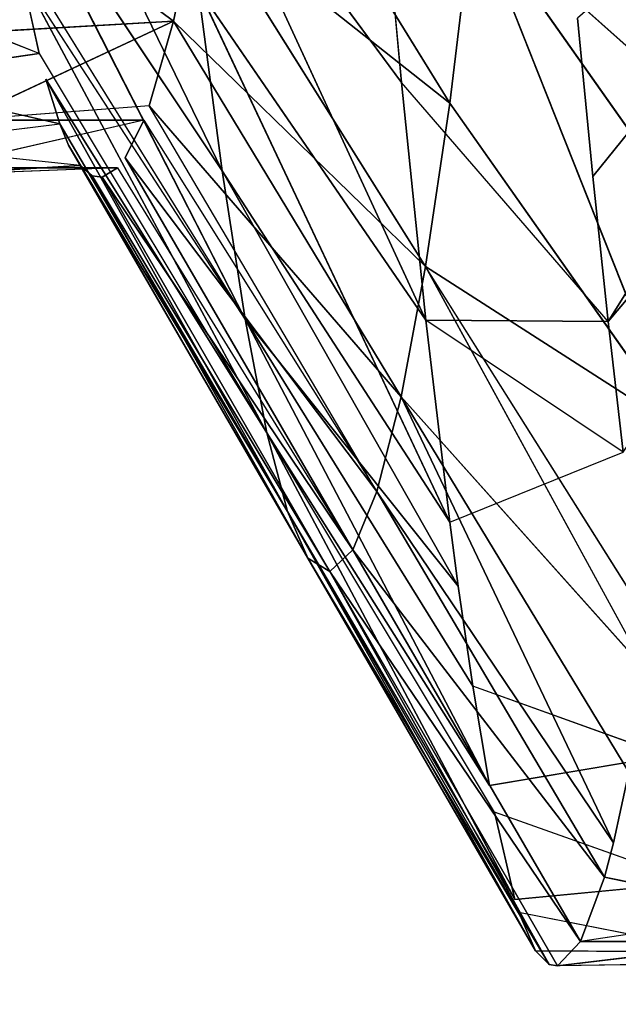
# Model space of a CAD drawing. Extents: x 0 to 40, y 0 to 81.9.
# Tile 426 of 623: x 31.878 to 32.166, y 72.911 to 73.384. Entities that reach past the tile are written whole.
import ezdxf

# ---------------------------------------------------------------- set-up
doc = ezdxf.new("R2010")
doc.units = 0
doc.header["$LTSCALE"] = 25.4
doc.layers.get('0').update_dxf_attribs({"color": 13, "linetype": 'CONTINUOUS'})

# ---------------------------------------------------------------- blocks, each defined once
blk = doc.blocks.new('ICE-TUBE-LED-S-8118_STL')
at = {"color": 0}
for p, q in [((73.68684, -9.78122, 46.42875), (73.72441, -9.68541, 46.54404)), ((73.67448, -9.69692, 46.38251), (73.65298, -9.79105, 46.28341)), ((73.68684, -9.78122, 46.42875), (73.67448, -9.69692, 46.38251)), ((73.63304, -9.80094, 46.13521), (73.64267, -9.70775, 46.21985)), ((73.64267, -9.70775, 46.21985), (73.65298, -9.79105, 46.28341)), ((73.6318, -9.81879, 45.88001), (73.62807, -9.71915, 46.05196)), ((73.63304, -9.80094, 46.13521), (73.62807, -9.71915, 46.05196)), ((73.65477, -9.83147, 45.70703), (73.6318, -9.73129, 45.88001)), ((73.6318, -9.81879, 45.88001), (73.6318, -9.73129, 45.88001)), ((73.70225, -9.84573, 45.52026), (73.65477, -9.74397, 45.70703)), ((73.70225, -9.84573, 45.52026), (73.65477, -9.74397, 45.70703)), ((73.66164, -9.83403, 45.67288), (73.65477, -9.74397, 45.70703)), ((73.65477, -9.83147, 45.70703), (73.65477, -9.74397, 45.70703)), ((73.87959, -9.74794, 46.85402), (73.63035, -9.86907, 46.80063)), ((73.87959, -9.74794, 46.85402), (73.63035, -9.86907, 46.80063)), ((73.70225, -9.84573, 45.52026), (73.69721, -9.75698, 45.53626)), ((73.70225, -9.84573, 45.52026), (73.69721, -9.75698, 45.53626)), ((73.55911, -9.8801, 46.64229), (73.7929, -9.76068, 46.70226)), ((73.55911, -9.8801, 46.64229), (73.7929, -9.76068, 46.70226)), ((73.63035, -9.86907, 46.80063), (73.7929, -9.76068, 46.70226)), ((73.63035, -9.86907, 46.80063), (73.7929, -9.76068, 46.70226)), ((73.50459, -9.8906, 46.48045), (73.72441, -9.77291, 46.54404)), ((73.50459, -9.8906, 46.48045), (73.72441, -9.77291, 46.54404)), ((73.7355, -9.77073, 46.57318), (73.55911, -9.8801, 46.64229)), ((73.55911, -9.8801, 46.64229), (73.72441, -9.77291, 46.54404)), ((73.68684, -9.78122, 46.42875), (73.72441, -9.77291, 46.54404)), ((73.70225, -9.84573, 45.52026), (73.75864, -9.77007, 45.37096)), ((73.70225, -9.84573, 45.52026), (73.75864, -9.77007, 45.37096)), ((73.68684, -9.78122, 46.42875), (73.50459, -9.8906, 46.48045)), ((73.67448, -9.78442, 46.38251), (73.46665, -9.90042, 46.31758)), ((73.67448, -9.78442, 46.38251), (73.46665, -9.90042, 46.31758)), ((73.67448, -9.78442, 46.38251), (73.50459, -9.8906, 46.48045)), ((73.65298, -9.79105, 46.28341), (73.67448, -9.78442, 46.38251)), ((73.65298, -9.79105, 46.28341), (73.46665, -9.90042, 46.31758)), ((73.65298, -9.79105, 46.28341), (73.46665, -9.90042, 46.31758)), ((73.64267, -9.79525, 46.21985), (73.65298, -9.79105, 46.28341)), ((73.4443, -9.91032, 46.15151), (73.64267, -9.79525, 46.21985)), ((73.4443, -9.91032, 46.15151), (73.64267, -9.79525, 46.21985)), ((73.46665, -9.90042, 46.31758), (73.64267, -9.79525, 46.21985)), ((73.46665, -9.90042, 46.31758), (73.64267, -9.79525, 46.21985)), ((73.63304, -9.80094, 46.13521), (73.64267, -9.79525, 46.21985)), ((73.63304, -9.80094, 46.13521), (73.4443, -9.91032, 46.15151)), ((73.63304, -9.80094, 46.13521), (73.4443, -9.91032, 46.15151)), ((73.62807, -9.80665, 46.05196), (73.63304, -9.80094, 46.13521)), ((73.43787, -9.92086, 45.98057), (73.62807, -9.80665, 46.05196)), ((73.43787, -9.92086, 45.98057), (73.62807, -9.80665, 46.05196)), ((73.4443, -9.91032, 46.15151), (73.62807, -9.80665, 46.05196)), ((73.4443, -9.91032, 46.15151), (73.62807, -9.80665, 46.05196)), ((73.6273, -9.81149, 45.98266), (73.62807, -9.80665, 46.05196)), ((73.6273, -9.81149, 45.98266), (73.43787, -9.92086, 45.98057)), ((73.6273, -9.81149, 45.98266), (73.43787, -9.92086, 45.98057)), ((73.6273, -9.81149, 45.98266), (73.44837, -9.93194, 45.80703)), ((73.6273, -9.81149, 45.98266), (73.44837, -9.93194, 45.80703)), ((73.6318, -9.81879, 45.88001), (73.6273, -9.81149, 45.98266)), ((73.6318, -9.81879, 45.88001), (73.44837, -9.93194, 45.80703)), ((73.63667, -9.82257, 45.8278), (73.44837, -9.93194, 45.80703)), ((73.63667, -9.82257, 45.8278), (73.47635, -9.94341, 45.63344)), ((73.63667, -9.82257, 45.8278), (73.47635, -9.94341, 45.63344)), ((73.65477, -9.83147, 45.70703), (73.63667, -9.82257, 45.8278)), ((73.65477, -9.83147, 45.70703), (73.47635, -9.94341, 45.63344)), ((73.47635, -9.94341, 45.63344), (73.66164, -9.83403, 45.67288)), ((73.66164, -9.83403, 45.67288), (73.52185, -9.9551, 45.46242)), ((73.66164, -9.83403, 45.67288), (73.52185, -9.9551, 45.46242)), ((73.70225, -9.84573, 45.52026), (73.66164, -9.83403, 45.67288)), ((73.70225, -9.84573, 45.52026), (73.66164, -9.83403, 45.67288)), ((73.70225, -9.84573, 45.52026), (73.52185, -9.9551, 45.46242)), ((73.70225, -9.84573, 45.52026), (73.52185, -9.9551, 45.46242)), ((73.82106, -9.84595, 47.09668), (73.55866, -9.967, 47.05547)), ((73.82106, -9.84595, 47.09668), (73.55866, -9.967, 47.05547)), ((73.58439, -9.96684, 45.2966), (73.70225, -9.84573, 45.52026)), ((73.58439, -9.96684, 45.2966), (73.70225, -9.84573, 45.52026)), ((73.67286, -9.95532, 47.21468), (73.82106, -9.84595, 47.09668)), ((73.67286, -9.95532, 47.21468), (73.82106, -9.84595, 47.09668)), ((73.75864, -9.85757, 45.37096), (73.70225, -9.84573, 45.52026)), ((73.75864, -9.85757, 45.37096), (73.70225, -9.84573, 45.52026)), ((73.71796, -9.85763, 46.95293), (73.46163, -9.97844, 46.88678)), ((73.71796, -9.85763, 46.95293), (73.46163, -9.97844, 46.88678)), ((73.71796, -9.85763, 46.95293), (73.55866, -9.967, 47.05547)), ((73.71796, -9.85763, 46.95293), (73.55866, -9.967, 47.05547)), ((73.58439, -9.96684, 45.2966), (73.75864, -9.85757, 45.37096)), ((73.58439, -9.96684, 45.2966), (73.75864, -9.85757, 45.37096)), ((73.63035, -9.86907, 46.80063), (73.71796, -9.85763, 46.95293)), ((73.63035, -9.86907, 46.80063), (73.71796, -9.85763, 46.95293)), ((73.66296, -9.97845, 45.13848), (73.75864, -9.85757, 45.37096)), ((73.66296, -9.97845, 45.13848), (73.75864, -9.85757, 45.37096)), ((73.63035, -9.86907, 46.80063), (73.43077, -9.98251, 46.82357)), ((73.63035, -9.86907, 46.80063), (73.43077, -9.98251, 46.82357)), ((73.63035, -9.86907, 46.80063), (73.46163, -9.97844, 46.88678)), ((73.63035, -9.86907, 46.80063), (73.46163, -9.97844, 46.88678)), ((73.55911, -9.8801, 46.64229), (73.63035, -9.86907, 46.80063)), ((73.55911, -9.8801, 46.64229), (73.63035, -9.86907, 46.80063)), ((73.66296, -9.97845, 45.13848), (73.83783, -9.8705, 45.21422)), ((73.66296, -9.97845, 45.13848), (73.83783, -9.8705, 45.21422)), ((73.33509, -9.99752, 46.57521), (73.55911, -9.8801, 46.64229)), ((73.33509, -9.99752, 46.57521), (73.55911, -9.8801, 46.64229)), ((73.55911, -9.8801, 46.64229), (73.38272, -9.98948, 46.7114)), ((73.55911, -9.8801, 46.64229), (73.38272, -9.98948, 46.7114)), ((73.55911, -9.8801, 46.64229), (73.43077, -9.98251, 46.82357)), ((73.55911, -9.8801, 46.64229), (73.43077, -9.98251, 46.82357)), ((73.55911, -9.8801, 46.64229), (73.50459, -9.8906, 46.48045)), ((73.55911, -9.8801, 46.64229), (73.50459, -9.8906, 46.48045)), ((73.50459, -9.8906, 46.48045), (73.28031, -10.0098, 46.35175)), ((73.50459, -9.8906, 46.48045), (73.28031, -10.0098, 46.35175)), ((73.32234, -9.99997, 46.53214), (73.50459, -9.8906, 46.48045)), ((73.33509, -9.99752, 46.57521), (73.50459, -9.8906, 46.48045)), ((73.46665, -9.90042, 46.31758), (73.50459, -9.8906, 46.48045)), ((73.46665, -9.90042, 46.31758), (73.50459, -9.8906, 46.48045)), ((73.46665, -9.90042, 46.31758), (73.27412, -10.01169, 46.31614)), ((73.46665, -9.90042, 46.31758), (73.28031, -10.0098, 46.35175)), ((73.4443, -9.91032, 46.15151), (73.46665, -9.90042, 46.31758)), ((73.4443, -9.91032, 46.15151), (73.46665, -9.90042, 46.31758)), ((73.24899, -10.02614, 46.05119), (73.4443, -9.91032, 46.15151)), ((73.24899, -10.02614, 46.05119), (73.4443, -9.91032, 46.15151)), ((73.4443, -9.91032, 46.15151), (73.25556, -10.01969, 46.16782)), ((73.4443, -9.91032, 46.15151), (73.25556, -10.01969, 46.16782)), ((73.4443, -9.91032, 46.15151), (73.43787, -9.92086, 45.98057)), ((73.4443, -9.91032, 46.15151), (73.43787, -9.92086, 45.98057)), ((73.24844, -10.03024, 45.97848), (73.43787, -9.92086, 45.98057)), ((73.24844, -10.03024, 45.97848), (73.43787, -9.92086, 45.98057)), ((73.24899, -10.02614, 46.05119), (73.43787, -9.92086, 45.98057)), ((73.24899, -10.02614, 46.05119), (73.43787, -9.92086, 45.98057)), ((73.43787, -9.92086, 45.98057), (73.26007, -10.04132, 45.78627)), ((73.43787, -9.92086, 45.98057), (73.26007, -10.04132, 45.78627)), ((73.44837, -9.93194, 45.80703), (73.43787, -9.92086, 45.98057)), ((73.44837, -9.93194, 45.80703), (73.43787, -9.92086, 45.98057)), ((73.44837, -9.93194, 45.80703), (73.26007, -10.04132, 45.78627)), ((73.44837, -9.93194, 45.80703), (73.26007, -10.04132, 45.78627)), ((73.44837, -9.93194, 45.80703), (73.29106, -10.05278, 45.59399)), ((73.44837, -9.93194, 45.80703), (73.29106, -10.05278, 45.59399)), ((73.47635, -9.94341, 45.63344), (73.44837, -9.93194, 45.80703)), ((73.47635, -9.94341, 45.63344), (73.44837, -9.93194, 45.80703)), ((73.47635, -9.94341, 45.63344), (73.29106, -10.05278, 45.59399)), ((73.47635, -9.94341, 45.63344), (73.29106, -10.05278, 45.59399)), ((73.47635, -9.94341, 45.63344), (73.30747, -10.0571, 45.52337)), ((73.47635, -9.94341, 45.63344), (73.30747, -10.0571, 45.52337)), ((73.52185, -9.9551, 45.46242), (73.47635, -9.94341, 45.63344)), ((73.52185, -9.9551, 45.46242), (73.47635, -9.94341, 45.63344)), ((73.71851, -9.95104, 47.26991), (73.67286, -9.95532, 47.21468)), ((73.52185, -9.9551, 45.46242), (73.30747, -10.0571, 45.52337)), ((73.52185, -9.9551, 45.46242), (73.30747, -10.0571, 45.52337)), ((73.52185, -9.9551, 45.46242), (73.34145, -10.06448, 45.40457)), ((73.52185, -9.9551, 45.46242), (73.34145, -10.06448, 45.40457)), ((73.38998, -10.07301, 45.27034), (73.52185, -9.9551, 45.46242)), ((73.38998, -10.07301, 45.27034), (73.52185, -9.9551, 45.46242)), ((73.52185, -9.9551, 45.46242), (73.58439, -9.96684, 45.2966)), ((73.52185, -9.9551, 45.46242), (73.58439, -9.96684, 45.2966)), ((73.55808, -10.05457, 47.05457), (73.67286, -9.95532, 47.21468)), ((73.67286, -9.95532, 47.21468), (73.55866, -9.967, 47.05547)), ((73.67286, -9.95532, 47.21468), (73.55866, -9.967, 47.05547)), ((73.38998, -10.07301, 45.27034), (73.58439, -9.96684, 45.2966)), ((73.41072, -10.07622, 45.22091), (73.58439, -9.96684, 45.2966)), ((73.55866, -9.967, 47.05547), (73.46163, -9.97844, 46.88678)), ((73.55866, -9.967, 47.05547), (73.46163, -9.97844, 46.88678)), ((73.49521, -10.06178, 46.94968), (73.55866, -9.967, 47.05547)), ((73.58439, -9.96684, 45.2966), (73.50619, -10.08883, 45.03089)), ((73.58439, -9.96684, 45.2966), (73.50619, -10.08883, 45.03089)), ((73.55808, -10.05457, 47.05457), (73.55866, -9.967, 47.05547)), ((73.66296, -9.97845, 45.13848), (73.58439, -9.96684, 45.2966)), ((73.66296, -9.97845, 45.13848), (73.58439, -9.96684, 45.2966)), ((73.46163, -9.97844, 46.88678), (73.43077, -9.98251, 46.82357)), ((73.46163, -9.97844, 46.88678), (73.49521, -10.06178, 46.94968)), ((73.66296, -9.97845, 45.13848), (73.50619, -10.08883, 45.03089)), ((73.66296, -9.97845, 45.13848), (73.50619, -10.08883, 45.03089)), ((73.7561, -9.98977, 44.99027), (73.66296, -9.97845, 45.13848)), ((73.7561, -9.98977, 44.99027), (73.66296, -9.97845, 45.13848)), ((73.43077, -9.98251, 46.82357), (73.38272, -9.98948, 46.7114)), ((73.38272, -9.98948, 46.7114), (73.33509, -9.99752, 46.57521)), ((73.38272, -9.98948, 46.7114), (73.33509, -9.99752, 46.57521)), ((73.34937, -10.08245, 46.61955), (73.38272, -9.98948, 46.7114)), ((73.7561, -9.98977, 44.99027), (73.50619, -10.08883, 45.03089)), ((73.7561, -9.98977, 44.99027), (73.50619, -10.08883, 45.03089)), ((73.7561, -9.98977, 44.99027), (73.60091, -10.09914, 44.88162)), ((73.7561, -9.98977, 44.99027), (73.60091, -10.09914, 44.88162)), ((73.65391, -10.10426, 44.80951), (73.7561, -9.98977, 44.99027)), ((73.65391, -10.10426, 44.80951), (73.7561, -9.98977, 44.99027)), ((73.32234, -9.99997, 46.53214), (73.28031, -10.0098, 46.35175)), ((73.32234, -9.99997, 46.53214), (73.28031, -10.0098, 46.35175)), ((73.28844, -10.09509, 46.3935), (73.32234, -9.99997, 46.53214)), ((73.34937, -10.08245, 46.61955), (73.33509, -9.99752, 46.57521)), ((73.28844, -10.09509, 46.3935), (73.28031, -10.0098, 46.35175)), ((73.2552, -10.10742, 46.16356), (73.27412, -10.01169, 46.31614)), ((73.27412, -10.01169, 46.31614), (73.25556, -10.01969, 46.16782)), ((73.27412, -10.01169, 46.31614), (73.25556, -10.01969, 46.16782)), ((73.25556, -10.01969, 46.16782), (73.24899, -10.02614, 46.05119)), ((73.2552, -10.10742, 46.16356), (73.25556, -10.01969, 46.16782)), ((73.24899, -10.02614, 46.05119), (73.24844, -10.03024, 45.97848)), ((73.26019, -10.12887, 45.78527), (73.24844, -10.03024, 45.97848)), ((73.24844, -10.03024, 45.97848), (73.26007, -10.04132, 45.78627)), ((73.26019, -10.12887, 45.78527), (73.24844, -10.03024, 45.97848)), ((73.24976, -10.12076, 45.9254), (73.24844, -10.03024, 45.97848)), ((73.24844, -10.03024, 45.97848), (73.26007, -10.04132, 45.78627)), ((73.27411, -10.13487, 45.68393), (73.26007, -10.04132, 45.78627)), ((73.26007, -10.04132, 45.78627), (73.29106, -10.05278, 45.59399)), ((73.26019, -10.12887, 45.78527), (73.26007, -10.04132, 45.78627)), ((73.26007, -10.04132, 45.78627), (73.29106, -10.05278, 45.59399)), ((73.62772, -10.04726, 47.15573), (73.70378, -10.0399, 47.25253)), ((73.55808, -10.05457, 47.05457), (73.62772, -10.04726, 47.15573)), ((73.62772, -10.04726, 47.15573), (73.90348, -10.26976, 46.88982)), ((73.62772, -10.04726, 47.15573), (73.90348, -10.26976, 46.88982)), ((73.27411, -10.13487, 45.68393), (73.29106, -10.05278, 45.59399)), ((73.29106, -10.05278, 45.59399), (73.30747, -10.0571, 45.52337)), ((73.30747, -10.0571, 45.52337), (73.34145, -10.06448, 45.40457)), ((73.49521, -10.06178, 46.94968), (73.55808, -10.05457, 47.05457)), ((73.82613, -10.28053, 46.76516), (73.55808, -10.05457, 47.05457)), ((73.82613, -10.28053, 46.76516), (73.55808, -10.05457, 47.05457)), ((73.90348, -10.26976, 46.88982), (73.55808, -10.05457, 47.05457)), ((73.90348, -10.26976, 46.88982), (73.55808, -10.05457, 47.05457))]:
    blk.add_line(p, q, dxfattribs=at)
mesh = blk.add_polyface(dxfattribs=at)
corners = [(81.99833, 18.65613, 0), (32.39832, 18.53461, 0), (32.39832, 18.65613, 0), (33.41051, 17.76106, 0), (34.4478, 16.85461, 0), (35.42089, 15.87956, 0), (36.32527, 14.84046, 0), (37.15673, 13.74214, 0), (37.91139, 12.58971, 0), (38.58575, 11.38851, 0), (39.17668, 10.14416, 0), (39.68142, 8.86242, 0), (40.09764, 7.54925, 0), (40.42338, 6.21078, 0), (40.65715, 4.85321, 0), (40.79784, 3.48288, 0), (40.84481, 2.10613, 0), (81.99833, -14.44387, 0), (33.41051, -13.5488, 0), (32.39832, -14.44387, 0), (32.39832, -14.32234, 0), (34.4478, -12.64234, 0), (35.42089, -11.6673, 0), (36.32527, -10.6282, 0), (37.15673, -9.52987, 0), (37.91139, -8.37744, 0), (38.58575, -7.17625, 0), (39.17668, -5.93189, 0), (39.68142, -4.65015, 0), (40.09764, -3.33699, 0), (40.42338, -1.99851, 0), (40.65715, -0.64095, 0), (40.79784, 0.72939, 0)]
mesh.append_faces([[corners[k] for k in face] for face in [(0, 1, 2), (18, 19, 20)]], dxfattribs={"vtx0": -1, "color": 0})
mesh.append_faces([[corners[k] for k in face] for face in [(1, 0, 3), (3, 0, 4), (4, 0, 5), (5, 0, 6), (6, 0, 7), (7, 0, 8), (8, 0, 9), (9, 0, 10), (10, 0, 11), (11, 0, 12), (12, 0, 13), (13, 0, 14), (14, 0, 15), (15, 0, 16), (19, 18, 17)]], dxfattribs={"vtx0": -1, "vtx1": -1, "color": 0})
mesh.append_faces([[corners[k] for k in face] for face in [(16, 0, 17), (17, 18, 21), (17, 21, 22), (17, 22, 23), (17, 23, 24), (17, 24, 25), (17, 25, 26), (17, 26, 27), (17, 27, 28), (17, 28, 29), (17, 29, 30), (17, 30, 31), (17, 31, 32), (17, 32, 16)]], dxfattribs={"vtx0": -1, "vtx2": -1, "color": 0})
mesh = blk.add_polyface(dxfattribs=at)
corners = [(81.99833, -14.44387, 92), (32.39832, -14.32234, 92), (32.39832, -14.44387, 92), (33.41051, -13.5488, 92), (34.4478, -12.64234, 92), (35.42089, -11.6673, 92), (36.32527, -10.6282, 92), (37.15673, -9.52987, 92), (37.91139, -8.37744, 92), (38.58575, -7.17625, 92), (39.17668, -5.93189, 92), (39.68142, -4.65015, 92), (40.09764, -3.33699, 92), (40.42338, -1.99851, 92), (40.65715, -0.64095, 92), (40.79784, 0.72939, 92), (40.84481, 2.10613, 92), (33.41051, 17.76106, 92), (32.39832, 18.65613, 92), (32.39832, 18.53461, 92), (81.99833, 18.65613, 92), (34.4478, 16.85461, 92), (35.42089, 15.87956, 92), (36.32527, 14.84046, 92), (37.15673, 13.74214, 92), (37.91139, 12.58971, 92), (38.58575, 11.38851, 92), (39.17668, 10.14416, 92), (39.68142, 8.86242, 92), (40.09764, 7.54925, 92), (40.42338, 6.21078, 92), (40.65715, 4.85321, 92), (40.79784, 3.48288, 92)]
mesh.append_faces([[corners[k] for k in face] for face in [(0, 1, 2), (17, 18, 19)]], dxfattribs={"vtx0": -1, "color": 0})
mesh.append_faces([[corners[k] for k in face] for face in [(1, 0, 3), (3, 0, 4), (4, 0, 5), (5, 0, 6), (6, 0, 7), (7, 0, 8), (8, 0, 9), (9, 0, 10), (10, 0, 11), (11, 0, 12), (12, 0, 13), (13, 0, 14), (14, 0, 15), (15, 0, 16), (18, 17, 20), (20, 16, 0)]], dxfattribs={"vtx0": -1, "vtx1": -1, "color": 0})
mesh.append_faces([[corners[k] for k in face] for face in [(20, 17, 21), (20, 21, 22), (20, 22, 23), (20, 23, 24), (20, 24, 25), (20, 25, 26), (20, 26, 27), (20, 27, 28), (20, 28, 29), (20, 29, 30), (20, 30, 31), (20, 31, 32), (20, 32, 16)]], dxfattribs={"vtx0": -1, "vtx2": -1, "color": 0})
mesh = blk.add_polyface(dxfattribs=at)
corners = [(82.19833, -12.64387, 2), (64.19833, 16.85613, 2), (64.19833, -12.64387, 2), (82.19833, 16.85613, 2)]
mesh.append_faces([[corners[k] for k in face] for face in [(0, 1, 2), (1, 0, 3)]], dxfattribs={"vtx0": -1, "color": 0})
mesh = blk.add_polyface(dxfattribs=at)
corners = [(64.19833, 16.85613, 90), (82.19833, -12.64387, 90), (64.19833, -12.64387, 90), (82.19833, 16.85613, 90)]
mesh.append_faces([[corners[k] for k in face] for face in [(0, 1, 2), (1, 0, 3)]], dxfattribs={"vtx0": -1, "color": 0})
mesh = blk.add_polyface(dxfattribs=at)
corners = [(73.6318, -9.73129, 45.88001), (73.65477, -9.74397, 45.70703), (73.65477, -9.83147, 45.70703), (73.6318, -9.64379, 45.88001)]
mesh.append_faces([[corners[k] for k in face] for face in [(0, 1, 2), (1, 0, 3)]], dxfattribs={"vtx0": -1, "color": 0})
mesh = blk.add_polyface(dxfattribs=at)
corners = [(73.72441, -9.68541, 46.54404), (73.67448, -9.69692, 46.38251), (73.68684, -9.78122, 46.42875)]
mesh.append_faces([[corners[k] for k in face] for face in [(0, 1, 2)]], dxfattribs={"color": 0})
mesh = blk.add_polyface(dxfattribs=at)
corners = [(73.67448, -9.69692, 46.38251), (73.64267, -9.70775, 46.21985), (73.65298, -9.79105, 46.28341)]
mesh.append_faces([[corners[k] for k in face] for face in [(0, 1, 2)]], dxfattribs={"color": 0})
mesh = blk.add_polyface(dxfattribs=at)
corners = [(73.64267, -9.70775, 46.21985), (73.62807, -9.71915, 46.05196), (73.63304, -9.80094, 46.13521)]
mesh.append_faces([[corners[k] for k in face] for face in [(0, 1, 2)]], dxfattribs={"color": 0})
mesh = blk.add_polyface(dxfattribs=at)
corners = [(73.62807, -9.71915, 46.05196), (73.6318, -9.73129, 45.88001), (73.6318, -9.81879, 45.88001)]
mesh.append_faces([[corners[k] for k in face] for face in [(0, 1, 2)]], dxfattribs={"color": 0})
mesh = blk.add_polyface(dxfattribs=at)
corners = [(73.65477, -9.74397, 45.70703), (73.69721, -9.75698, 45.53626), (73.70225, -9.84573, 45.52026)]
mesh.append_faces([[corners[k] for k in face] for face in [(0, 1, 2)]], dxfattribs={"color": 0})
mesh = blk.add_polyface(dxfattribs=at)
corners = [(73.65477, -9.74397, 45.70703), (73.70225, -9.84573, 45.52026), (73.66164, -9.83403, 45.67288)]
mesh.append_faces([[corners[k] for k in face] for face in [(0, 1, 2)]], dxfattribs={"color": 0})
mesh = blk.add_polyface(dxfattribs=at)
corners = [(73.71796, -9.85763, 46.95293), (73.87959, -9.74794, 46.85402), (73.63035, -9.86907, 46.80063)]
mesh.append_faces([[corners[k] for k in face] for face in [(0, 1, 2)]], dxfattribs={"color": 0})
mesh = blk.add_polyface(dxfattribs=at)
corners = [(73.87959, -9.74794, 46.85402), (73.7929, -9.76068, 46.70226), (73.63035, -9.86907, 46.80063)]
mesh.append_faces([[corners[k] for k in face] for face in [(0, 1, 2)]], dxfattribs={"color": 0})
mesh = blk.add_polyface(dxfattribs=at)
corners = [(73.69721, -9.75698, 45.53626), (73.75864, -9.77007, 45.37096), (73.70225, -9.84573, 45.52026)]
mesh.append_faces([[corners[k] for k in face] for face in [(0, 1, 2)]], dxfattribs={"color": 0})
mesh = blk.add_polyface(dxfattribs=at)
corners = [(73.7929, -9.76068, 46.70226), (73.7355, -9.77073, 46.57318), (73.55911, -9.8801, 46.64229)]
mesh.append_faces([[corners[k] for k in face] for face in [(0, 1, 2)]], dxfattribs={"color": 0})
mesh = blk.add_polyface(dxfattribs=at)
corners = [(73.63035, -9.86907, 46.80063), (73.7929, -9.76068, 46.70226), (73.55911, -9.8801, 46.64229)]
mesh.append_faces([[corners[k] for k in face] for face in [(0, 1, 2)]], dxfattribs={"color": 0})
mesh = blk.add_polyface(dxfattribs=at)
corners = [(73.72441, -9.77291, 46.54404), (73.68684, -9.78122, 46.42875), (73.50459, -9.8906, 46.48045)]
mesh.append_faces([[corners[k] for k in face] for face in [(0, 1, 2)]], dxfattribs={"color": 0})
mesh = blk.add_polyface(dxfattribs=at)
corners = [(73.55911, -9.8801, 46.64229), (73.72441, -9.77291, 46.54404), (73.50459, -9.8906, 46.48045)]
mesh.append_faces([[corners[k] for k in face] for face in [(0, 1, 2)]], dxfattribs={"color": 0})
mesh = blk.add_polyface(dxfattribs=at)
corners = [(73.75864, -9.77007, 45.37096), (73.75864, -9.85757, 45.37096), (73.70225, -9.84573, 45.52026)]
mesh.append_faces([[corners[k] for k in face] for face in [(0, 1, 2)]], dxfattribs={"color": 0})
mesh = blk.add_polyface(dxfattribs=at)
corners = [(73.50459, -9.8906, 46.48045), (73.67448, -9.78442, 46.38251), (73.46665, -9.90042, 46.31758)]
mesh.append_faces([[corners[k] for k in face] for face in [(0, 1, 2)]], dxfattribs={"color": 0})
mesh = blk.add_polyface(dxfattribs=at)
corners = [(73.67448, -9.78442, 46.38251), (73.65298, -9.79105, 46.28341), (73.46665, -9.90042, 46.31758)]
mesh.append_faces([[corners[k] for k in face] for face in [(0, 1, 2)]], dxfattribs={"color": 0})
mesh = blk.add_polyface(dxfattribs=at)
corners = [(73.46665, -9.90042, 46.31758), (73.65298, -9.79105, 46.28341), (73.64267, -9.79525, 46.21985)]
mesh.append_faces([[corners[k] for k in face] for face in [(0, 1, 2)]], dxfattribs={"color": 0})
mesh = blk.add_polyface(dxfattribs=at)
corners = [(73.64267, -9.79525, 46.21985), (73.63304, -9.80094, 46.13521), (73.4443, -9.91032, 46.15151)]
mesh.append_faces([[corners[k] for k in face] for face in [(0, 1, 2)]], dxfattribs={"color": 0})
mesh = blk.add_polyface(dxfattribs=at)
corners = [(73.46665, -9.90042, 46.31758), (73.64267, -9.79525, 46.21985), (73.4443, -9.91032, 46.15151)]
mesh.append_faces([[corners[k] for k in face] for face in [(0, 1, 2)]], dxfattribs={"color": 0})
mesh = blk.add_polyface(dxfattribs=at)
corners = [(73.4443, -9.91032, 46.15151), (73.63304, -9.80094, 46.13521), (73.62807, -9.80665, 46.05196)]
mesh.append_faces([[corners[k] for k in face] for face in [(0, 1, 2)]], dxfattribs={"color": 0})
mesh = blk.add_polyface(dxfattribs=at)
corners = [(73.62807, -9.80665, 46.05196), (73.6273, -9.81149, 45.98266), (73.43787, -9.92086, 45.98057)]
mesh.append_faces([[corners[k] for k in face] for face in [(0, 1, 2)]], dxfattribs={"color": 0})
mesh = blk.add_polyface(dxfattribs=at)
corners = [(73.4443, -9.91032, 46.15151), (73.62807, -9.80665, 46.05196), (73.43787, -9.92086, 45.98057)]
mesh.append_faces([[corners[k] for k in face] for face in [(0, 1, 2)]], dxfattribs={"color": 0})
mesh = blk.add_polyface(dxfattribs=at)
corners = [(73.6273, -9.81149, 45.98266), (73.44837, -9.93194, 45.80703), (73.43787, -9.92086, 45.98057)]
mesh.append_faces([[corners[k] for k in face] for face in [(0, 1, 2)]], dxfattribs={"color": 0})
mesh = blk.add_polyface(dxfattribs=at)
corners = [(73.6273, -9.81149, 45.98266), (73.6318, -9.81879, 45.88001), (73.44837, -9.93194, 45.80703)]
mesh.append_faces([[corners[k] for k in face] for face in [(0, 1, 2)]], dxfattribs={"color": 0})
mesh = blk.add_polyface(dxfattribs=at)
corners = [(73.63667, -9.82257, 45.8278), (73.47635, -9.94341, 45.63344), (73.44837, -9.93194, 45.80703)]
mesh.append_faces([[corners[k] for k in face] for face in [(0, 1, 2)]], dxfattribs={"color": 0})
mesh = blk.add_polyface(dxfattribs=at)
corners = [(73.63667, -9.82257, 45.8278), (73.65477, -9.83147, 45.70703), (73.47635, -9.94341, 45.63344)]
mesh.append_faces([[corners[k] for k in face] for face in [(0, 1, 2)]], dxfattribs={"color": 0})
mesh = blk.add_polyface(dxfattribs=at)
corners = [(73.66164, -9.83403, 45.67288), (73.52185, -9.9551, 45.46242), (73.47635, -9.94341, 45.63344)]
mesh.append_faces([[corners[k] for k in face] for face in [(0, 1, 2)]], dxfattribs={"color": 0})
mesh = blk.add_polyface(dxfattribs=at)
corners = [(73.66164, -9.83403, 45.67288), (73.70225, -9.84573, 45.52026), (73.52185, -9.9551, 45.46242)]
mesh.append_faces([[corners[k] for k in face] for face in [(0, 1, 2)]], dxfattribs={"color": 0})
mesh = blk.add_polyface(dxfattribs=at)
corners = [(73.70225, -9.84573, 45.52026), (73.58439, -9.96684, 45.2966), (73.52185, -9.9551, 45.46242)]
mesh.append_faces([[corners[k] for k in face] for face in [(0, 1, 2)]], dxfattribs={"color": 0})
mesh = blk.add_polyface(dxfattribs=at)
corners = [(73.67286, -9.95532, 47.21468), (73.82106, -9.84595, 47.09668), (73.55866, -9.967, 47.05547)]
mesh.append_faces([[corners[k] for k in face] for face in [(0, 1, 2)]], dxfattribs={"color": 0})
mesh = blk.add_polyface(dxfattribs=at)
corners = [(73.82106, -9.84595, 47.09668), (73.71796, -9.85763, 46.95293), (73.55866, -9.967, 47.05547)]
mesh.append_faces([[corners[k] for k in face] for face in [(0, 1, 2)]], dxfattribs={"color": 0})
mesh = blk.add_polyface(dxfattribs=at)
corners = [(73.70225, -9.84573, 45.52026), (73.75864, -9.85757, 45.37096), (73.58439, -9.96684, 45.2966)]
mesh.append_faces([[corners[k] for k in face] for face in [(0, 1, 2)]], dxfattribs={"color": 0})
mesh = blk.add_polyface(dxfattribs=at)
corners = [(73.71851, -9.95104, 47.26991), (73.82106, -9.84595, 47.09668), (73.67286, -9.95532, 47.21468)]
mesh.append_faces([[corners[k] for k in face] for face in [(0, 1, 2)]], dxfattribs={"color": 0})
mesh = blk.add_polyface(dxfattribs=at)
corners = [(73.55866, -9.967, 47.05547), (73.71796, -9.85763, 46.95293), (73.46163, -9.97844, 46.88678)]
mesh.append_faces([[corners[k] for k in face] for face in [(0, 1, 2)]], dxfattribs={"color": 0})
mesh = blk.add_polyface(dxfattribs=at)
corners = [(73.71796, -9.85763, 46.95293), (73.63035, -9.86907, 46.80063), (73.46163, -9.97844, 46.88678)]
mesh.append_faces([[corners[k] for k in face] for face in [(0, 1, 2)]], dxfattribs={"color": 0})
mesh = blk.add_polyface(dxfattribs=at)
corners = [(73.75864, -9.85757, 45.37096), (73.66296, -9.97845, 45.13848), (73.58439, -9.96684, 45.2966)]
mesh.append_faces([[corners[k] for k in face] for face in [(0, 1, 2)]], dxfattribs={"color": 0})
mesh = blk.add_polyface(dxfattribs=at)
corners = [(73.75864, -9.85757, 45.37096), (73.83783, -9.8705, 45.21422), (73.66296, -9.97845, 45.13848)]
mesh.append_faces([[corners[k] for k in face] for face in [(0, 1, 2)]], dxfattribs={"color": 0})
mesh = blk.add_polyface(dxfattribs=at)
corners = [(73.46163, -9.97844, 46.88678), (73.63035, -9.86907, 46.80063), (73.43077, -9.98251, 46.82357)]
mesh.append_faces([[corners[k] for k in face] for face in [(0, 1, 2)]], dxfattribs={"color": 0})
mesh = blk.add_polyface(dxfattribs=at)
corners = [(73.43077, -9.98251, 46.82357), (73.63035, -9.86907, 46.80063), (73.55911, -9.8801, 46.64229)]
mesh.append_faces([[corners[k] for k in face] for face in [(0, 1, 2)]], dxfattribs={"color": 0})
mesh = blk.add_polyface(dxfattribs=at)
corners = [(73.83783, -9.8705, 45.21422), (73.7561, -9.98977, 44.99027), (73.66296, -9.97845, 45.13848)]
mesh.append_faces([[corners[k] for k in face] for face in [(0, 1, 2)]], dxfattribs={"color": 0})
mesh = blk.add_polyface(dxfattribs=at)
corners = [(73.55911, -9.8801, 46.64229), (73.50459, -9.8906, 46.48045), (73.33509, -9.99752, 46.57521)]
mesh.append_faces([[corners[k] for k in face] for face in [(0, 1, 2)]], dxfattribs={"color": 0})
mesh = blk.add_polyface(dxfattribs=at)
corners = [(73.38272, -9.98948, 46.7114), (73.55911, -9.8801, 46.64229), (73.33509, -9.99752, 46.57521)]
mesh.append_faces([[corners[k] for k in face] for face in [(0, 1, 2)]], dxfattribs={"color": 0})
mesh = blk.add_polyface(dxfattribs=at)
corners = [(73.43077, -9.98251, 46.82357), (73.55911, -9.8801, 46.64229), (73.38272, -9.98948, 46.7114)]
mesh.append_faces([[corners[k] for k in face] for face in [(0, 1, 2)]], dxfattribs={"color": 0})
mesh = blk.add_polyface(dxfattribs=at)
corners = [(73.32234, -9.99997, 46.53214), (73.50459, -9.8906, 46.48045), (73.28031, -10.0098, 46.35175)]
mesh.append_faces([[corners[k] for k in face] for face in [(0, 1, 2)]], dxfattribs={"color": 0})
mesh = blk.add_polyface(dxfattribs=at)
corners = [(73.50459, -9.8906, 46.48045), (73.46665, -9.90042, 46.31758), (73.28031, -10.0098, 46.35175)]
mesh.append_faces([[corners[k] for k in face] for face in [(0, 1, 2)]], dxfattribs={"color": 0})
mesh = blk.add_polyface(dxfattribs=at)
corners = [(73.25556, -10.01969, 46.16782), (73.46665, -9.90042, 46.31758), (73.4443, -9.91032, 46.15151), (73.27412, -10.01169, 46.31614)]
mesh.append_faces([[corners[k] for k in face] for face in [(0, 1, 2), (1, 0, 3)]], dxfattribs={"vtx0": -1, "color": 0})
mesh = blk.add_polyface(dxfattribs=at)
corners = [(73.4443, -9.91032, 46.15151), (73.43787, -9.92086, 45.98057), (73.24899, -10.02614, 46.05119)]
mesh.append_faces([[corners[k] for k in face] for face in [(0, 1, 2)]], dxfattribs={"color": 0})
mesh = blk.add_polyface(dxfattribs=at)
corners = [(73.25556, -10.01969, 46.16782), (73.4443, -9.91032, 46.15151), (73.24899, -10.02614, 46.05119)]
mesh.append_faces([[corners[k] for k in face] for face in [(0, 1, 2)]], dxfattribs={"color": 0})
mesh = blk.add_polyface(dxfattribs=at)
corners = [(73.43787, -9.92086, 45.98057), (73.26007, -10.04132, 45.78627), (73.24844, -10.03024, 45.97848)]
mesh.append_faces([[corners[k] for k in face] for face in [(0, 1, 2)]], dxfattribs={"color": 0})
mesh = blk.add_polyface(dxfattribs=at)
corners = [(73.24899, -10.02614, 46.05119), (73.43787, -9.92086, 45.98057), (73.24844, -10.03024, 45.97848)]
mesh.append_faces([[corners[k] for k in face] for face in [(0, 1, 2)]], dxfattribs={"color": 0})
mesh = blk.add_polyface(dxfattribs=at)
corners = [(73.43787, -9.92086, 45.98057), (73.44837, -9.93194, 45.80703), (73.26007, -10.04132, 45.78627)]
mesh.append_faces([[corners[k] for k in face] for face in [(0, 1, 2)]], dxfattribs={"color": 0})
mesh = blk.add_polyface(dxfattribs=at)
corners = [(73.44837, -9.93194, 45.80703), (73.29106, -10.05278, 45.59399), (73.26007, -10.04132, 45.78627)]
mesh.append_faces([[corners[k] for k in face] for face in [(0, 1, 2)]], dxfattribs={"color": 0})
mesh = blk.add_polyface(dxfattribs=at)
corners = [(73.44837, -9.93194, 45.80703), (73.47635, -9.94341, 45.63344), (73.29106, -10.05278, 45.59399)]
mesh.append_faces([[corners[k] for k in face] for face in [(0, 1, 2)]], dxfattribs={"color": 0})
mesh = blk.add_polyface(dxfattribs=at)
corners = [(73.47635, -9.94341, 45.63344), (73.30747, -10.0571, 45.52337), (73.29106, -10.05278, 45.59399)]
mesh.append_faces([[corners[k] for k in face] for face in [(0, 1, 2)]], dxfattribs={"color": 0})
mesh = blk.add_polyface(dxfattribs=at)
corners = [(73.47635, -9.94341, 45.63344), (73.52185, -9.9551, 45.46242), (73.30747, -10.0571, 45.52337)]
mesh.append_faces([[corners[k] for k in face] for face in [(0, 1, 2)]], dxfattribs={"color": 0})
mesh = blk.add_polyface(dxfattribs=at)
corners = [(73.30747, -10.0571, 45.52337), (73.52185, -9.9551, 45.46242), (73.34145, -10.06448, 45.40457)]
mesh.append_faces([[corners[k] for k in face] for face in [(0, 1, 2)]], dxfattribs={"color": 0})
mesh = blk.add_polyface(dxfattribs=at)
corners = [(73.52185, -9.9551, 45.46242), (73.38998, -10.07301, 45.27034), (73.34145, -10.06448, 45.40457)]
mesh.append_faces([[corners[k] for k in face] for face in [(0, 1, 2)]], dxfattribs={"color": 0})
mesh = blk.add_polyface(dxfattribs=at)
corners = [(73.52185, -9.9551, 45.46242), (73.58439, -9.96684, 45.2966), (73.38998, -10.07301, 45.27034)]
mesh.append_faces([[corners[k] for k in face] for face in [(0, 1, 2)]], dxfattribs={"color": 0})
mesh = blk.add_polyface(dxfattribs=at)
corners = [(73.67286, -9.95532, 47.21468), (73.55866, -9.967, 47.05547), (73.55808, -10.05457, 47.05457)]
mesh.append_faces([[corners[k] for k in face] for face in [(0, 1, 2)]], dxfattribs={"color": 0})
mesh = blk.add_polyface(dxfattribs=at)
corners = [(73.58439, -9.96684, 45.2966), (73.50619, -10.08883, 45.03089), (73.41072, -10.07622, 45.22091)]
mesh.append_faces([[corners[k] for k in face] for face in [(0, 1, 2)]], dxfattribs={"color": 0})
mesh = blk.add_polyface(dxfattribs=at)
corners = [(73.55866, -9.967, 47.05547), (73.46163, -9.97844, 46.88678), (73.49521, -10.06178, 46.94968)]
mesh.append_faces([[corners[k] for k in face] for face in [(0, 1, 2)]], dxfattribs={"color": 0})
mesh = blk.add_polyface(dxfattribs=at)
corners = [(73.58439, -9.96684, 45.2966), (73.66296, -9.97845, 45.13848), (73.50619, -10.08883, 45.03089)]
mesh.append_faces([[corners[k] for k in face] for face in [(0, 1, 2)]], dxfattribs={"color": 0})
mesh = blk.add_polyface(dxfattribs=at)
corners = [(73.66296, -9.97845, 45.13848), (73.7561, -9.98977, 44.99027), (73.50619, -10.08883, 45.03089)]
mesh.append_faces([[corners[k] for k in face] for face in [(0, 1, 2)]], dxfattribs={"color": 0})
mesh = blk.add_polyface(dxfattribs=at)
corners = [(73.38272, -9.98948, 46.7114), (73.33509, -9.99752, 46.57521), (73.34937, -10.08245, 46.61955)]
mesh.append_faces([[corners[k] for k in face] for face in [(0, 1, 2)]], dxfattribs={"color": 0})
mesh = blk.add_polyface(dxfattribs=at)
corners = [(73.50619, -10.08883, 45.03089), (73.7561, -9.98977, 44.99027), (73.60091, -10.09914, 44.88162)]
mesh.append_faces([[corners[k] for k in face] for face in [(0, 1, 2)]], dxfattribs={"color": 0})
mesh = blk.add_polyface(dxfattribs=at)
corners = [(73.7561, -9.98977, 44.99027), (73.65391, -10.10426, 44.80951), (73.60091, -10.09914, 44.88162)]
mesh.append_faces([[corners[k] for k in face] for face in [(0, 1, 2)]], dxfattribs={"color": 0})
mesh = blk.add_polyface(dxfattribs=at)
corners = [(73.7561, -9.98977, 44.99027), (73.86196, -10.00062, 44.85383), (73.65391, -10.10426, 44.80951)]
mesh.append_faces([[corners[k] for k in face] for face in [(0, 1, 2)]], dxfattribs={"color": 0})
mesh = blk.add_polyface(dxfattribs=at)
corners = [(73.32234, -9.99997, 46.53214), (73.28031, -10.0098, 46.35175), (73.28844, -10.09509, 46.3935)]
mesh.append_faces([[corners[k] for k in face] for face in [(0, 1, 2)]], dxfattribs={"color": 0})
mesh = blk.add_polyface(dxfattribs=at)
corners = [(73.86196, -10.00062, 44.85383), (73.71816, -10.11, 44.7305), (73.65391, -10.10426, 44.80951)]
mesh.append_faces([[corners[k] for k in face] for face in [(0, 1, 2)]], dxfattribs={"color": 0})
mesh = blk.add_polyface(dxfattribs=at)
corners = [(73.27412, -10.01169, 46.31614), (73.25556, -10.01969, 46.16782), (73.2552, -10.10742, 46.16356)]
mesh.append_faces([[corners[k] for k in face] for face in [(0, 1, 2)]], dxfattribs={"color": 0})
mesh = blk.add_polyface(dxfattribs=at)
corners = [(73.24844, -10.03024, 45.97848), (73.26007, -10.04132, 45.78627), (73.26019, -10.12887, 45.78527)]
mesh.append_faces([[corners[k] for k in face] for face in [(0, 1, 2)]], dxfattribs={"color": 0})
mesh = blk.add_polyface(dxfattribs=at)
corners = [(73.24844, -10.03024, 45.97848), (73.26019, -10.12887, 45.78527), (73.24976, -10.12076, 45.9254)]
mesh.append_faces([[corners[k] for k in face] for face in [(0, 1, 2)]], dxfattribs={"color": 0})
mesh = blk.add_polyface(dxfattribs=at)
corners = [(73.26007, -10.04132, 45.78627), (73.29106, -10.05278, 45.59399), (73.27411, -10.13487, 45.68393)]
mesh.append_faces([[corners[k] for k in face] for face in [(0, 1, 2)]], dxfattribs={"color": 0})
mesh = blk.add_polyface(dxfattribs=at)
corners = [(73.70378, -10.0399, 47.25253), (73.62772, -10.04726, 47.15573), (73.90348, -10.26976, 46.88982)]
mesh.append_faces([[corners[k] for k in face] for face in [(0, 1, 2)]], dxfattribs={"color": 0})
mesh = blk.add_polyface(dxfattribs=at)
corners = [(73.62772, -10.04726, 47.15573), (73.55808, -10.05457, 47.05457), (73.90348, -10.26976, 46.88982)]
mesh.append_faces([[corners[k] for k in face] for face in [(0, 1, 2)]], dxfattribs={"color": 0})
mesh = blk.add_polyface(dxfattribs=at)
corners = [(73.55808, -10.05457, 47.05457), (73.49521, -10.06178, 46.94968), (73.82613, -10.28053, 46.76516)]
mesh.append_faces([[corners[k] for k in face] for face in [(0, 1, 2)]], dxfattribs={"color": 0})
mesh = blk.add_polyface(dxfattribs=at)
corners = [(73.55808, -10.05457, 47.05457), (73.82613, -10.28053, 46.76516), (73.90348, -10.26976, 46.88982)]
mesh.append_faces([[corners[k] for k in face] for face in [(0, 1, 2)]], dxfattribs={"color": 0})

msp = doc.modelspace()

# ---------------------------------------------------------------- block references
at = {"color": 8, "rotation": 90.00000000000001}
msp.add_blockref('ICE-TUBE-LED-S-8118_STL', (22.10613, -0.3188, 254.70001), dxfattribs=at)

doc.saveas('drawing.dxf')
